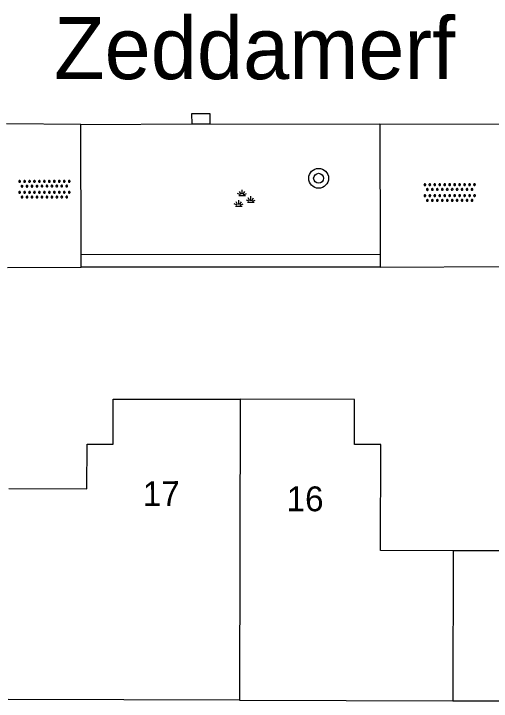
# Model space of a CAD drawing. Extents: x 125000 to 129004, y 397500 to 399008.
# Drawn here: x 127049.88 to 127069.12, y 398241.08 to 398268.76 of the extents above; entities that cross this region are included whole.
import ezdxf

# ---------------------------------------------------------------- set-up
doc = ezdxf.new("R2010")
doc.units = 0
for name, color, linetype in [('gg-anno-huisnummerreeks BGT', 7, 'Continuous'), ('gg-anno-openbare ruimte label', 7, 'Continuous'), ('gg-bbg-hoofdgebouw', 7, 'Continuous'), ('gg-bbg-tussenscheiding', 7, 'Continuous'), ('gg-knt-verharding', 7, 'Continuous'), ('gt-grn-groengrens', 7, 'Continuous'), ('gt-symb-boom', 7, 'Continuous'), ('gt-symb-groenvak', 7, 'Continuous'), ('gt-symb-kolk', 7, 'Continuous'), ('gt-symb-overige verharding', 7, 'Continuous')]:
    doc.layers.add(name, color=color, linetype=linetype)

# ---------------------------------------------------------------- blocks, each defined once
blk = doc.blocks.new('gt0-GRVAK')
at = {"layer": 'gt-symb-groenvak'}
for p, q in [((-0.091, 0.211), (-0.156, 0.322)), ((-0.047, 0.214), (-0.047, 0.393)), ((-0.004, 0.211), (0.061, 0.322)), ((-0.11, 0.189), (-0.228, 0.24)), ((-0.182, 0.153), (0.088, 0.153)), ((0.015, 0.189), (0.133, 0.24)), ((0.262, -0.052), (0.197, 0.059)), ((0.305, -0.049), (0.305, 0.13)), ((0.349, -0.052), (0.414, 0.059)), ((-0.245, -0.228), (-0.363, -0.177)), ((-0.318, -0.264), (-0.047, -0.264)), ((-0.226, -0.206), (-0.291, -0.095)), ((-0.183, -0.203), (-0.183, -0.024)), ((-0.139, -0.206), (-0.074, -0.095)), ((-0.12, -0.228), (-0.002, -0.177)), ((0.243, -0.074), (0.125, -0.023)), ((0.17, -0.11), (0.441, -0.11)), ((0.368, -0.074), (0.486, -0.023))]:
    blk.add_line(p, q, dxfattribs=at)
blk = doc.blocks.new('gt0-OVH')
at = {"layer": 'gt-symb-overige verharding'}
for points in [[(-0.972, 0.298), (-0.967, 0.308), (-0.965, 0.319), (-0.966, 0.33), (-0.971, 0.34), (-0.978, 0.348), (-0.988, 0.353), (-0.999, 0.355), (-1.01, 0.354), (-1.02, 0.349), (-1.028, 0.342), (-1.033, 0.332), (-1.035, 0.321), (-1.034, 0.31), (-1.029, 0.3), (-1.022, 0.292), (-1.012, 0.287), (-1.001, 0.285), (-0.99, 0.286), (-0.98, 0.291)], [(-0.772, 0.298), (-0.767, 0.308), (-0.765, 0.319), (-0.766, 0.33), (-0.771, 0.34), (-0.778, 0.348), (-0.788, 0.353), (-0.799, 0.355), (-0.81, 0.354), (-0.82, 0.349), (-0.828, 0.342), (-0.833, 0.332), (-0.835, 0.321), (-0.834, 0.31), (-0.829, 0.3), (-0.822, 0.292), (-0.812, 0.287), (-0.801, 0.285), (-0.79, 0.286), (-0.78, 0.291)], [(-0.572, 0.298), (-0.567, 0.308), (-0.565, 0.319), (-0.566, 0.33), (-0.571, 0.34), (-0.578, 0.348), (-0.588, 0.353), (-0.599, 0.355), (-0.61, 0.354), (-0.62, 0.349), (-0.628, 0.342), (-0.633, 0.332), (-0.635, 0.321), (-0.634, 0.31), (-0.629, 0.3), (-0.622, 0.292), (-0.612, 0.287), (-0.601, 0.285), (-0.59, 0.286), (-0.58, 0.291)], [(-0.372, 0.298), (-0.367, 0.308), (-0.365, 0.319), (-0.366, 0.33), (-0.371, 0.34), (-0.378, 0.348), (-0.388, 0.353), (-0.399, 0.355), (-0.41, 0.354), (-0.42, 0.349), (-0.428, 0.342), (-0.433, 0.332), (-0.435, 0.321), (-0.434, 0.31), (-0.429, 0.3), (-0.422, 0.292), (-0.412, 0.287), (-0.401, 0.285), (-0.39, 0.286), (-0.38, 0.291)], [(-0.172, 0.298), (-0.167, 0.308), (-0.165, 0.319), (-0.166, 0.33), (-0.171, 0.34), (-0.178, 0.348), (-0.188, 0.353), (-0.199, 0.355), (-0.21, 0.354), (-0.22, 0.349), (-0.228, 0.342), (-0.233, 0.332), (-0.235, 0.321), (-0.234, 0.31), (-0.229, 0.3), (-0.222, 0.292), (-0.212, 0.287), (-0.201, 0.285), (-0.19, 0.286), (-0.18, 0.291)], [(0.028, 0.298), (0.033, 0.308), (0.035, 0.319), (0.034, 0.33), (0.029, 0.34), (0.022, 0.348), (0.012, 0.353), (0.001, 0.355), (-0.01, 0.354), (-0.02, 0.349), (-0.028, 0.342), (-0.033, 0.332), (-0.035, 0.321), (-0.034, 0.31), (-0.029, 0.3), (-0.022, 0.292), (-0.012, 0.287), (-0.001, 0.285), (0.01, 0.286), (0.02, 0.291)], [(0.228, 0.298), (0.233, 0.308), (0.235, 0.319), (0.234, 0.33), (0.229, 0.34), (0.222, 0.348), (0.212, 0.353), (0.201, 0.355), (0.19, 0.354), (0.18, 0.349), (0.172, 0.342), (0.167, 0.332), (0.165, 0.321), (0.166, 0.31), (0.171, 0.3), (0.178, 0.292), (0.188, 0.287), (0.199, 0.285), (0.21, 0.286), (0.22, 0.291)], [(0.428, 0.298), (0.433, 0.308), (0.435, 0.319), (0.434, 0.33), (0.429, 0.34), (0.422, 0.348), (0.412, 0.353), (0.401, 0.355), (0.39, 0.354), (0.38, 0.349), (0.372, 0.342), (0.367, 0.332), (0.365, 0.321), (0.366, 0.31), (0.371, 0.3), (0.378, 0.292), (0.388, 0.287), (0.399, 0.285), (0.41, 0.286), (0.42, 0.291)], [(0.628, 0.298), (0.633, 0.308), (0.635, 0.319), (0.634, 0.33), (0.629, 0.34), (0.622, 0.348), (0.612, 0.353), (0.601, 0.355), (0.59, 0.354), (0.58, 0.349), (0.572, 0.342), (0.567, 0.332), (0.565, 0.321), (0.566, 0.31), (0.571, 0.3), (0.578, 0.292), (0.588, 0.287), (0.599, 0.285), (0.61, 0.286), (0.62, 0.291)], [(0.828, 0.298), (0.833, 0.308), (0.835, 0.319), (0.834, 0.33), (0.829, 0.34), (0.822, 0.348), (0.812, 0.353), (0.801, 0.355), (0.79, 0.354), (0.78, 0.349), (0.772, 0.342), (0.767, 0.332), (0.765, 0.321), (0.766, 0.31), (0.771, 0.3), (0.778, 0.292), (0.788, 0.287), (0.799, 0.285), (0.81, 0.286), (0.82, 0.291)], [(1.028, 0.298), (1.033, 0.308), (1.035, 0.319), (1.034, 0.33), (1.029, 0.34), (1.022, 0.348), (1.012, 0.353), (1.001, 0.355), (0.99, 0.354), (0.98, 0.349), (0.972, 0.342), (0.967, 0.332), (0.965, 0.321), (0.966, 0.31), (0.971, 0.3), (0.978, 0.292), (0.988, 0.287), (0.999, 0.285), (1.01, 0.286), (1.02, 0.291)], [(-0.872, 0.106), (-0.867, 0.116), (-0.865, 0.126), (-0.866, 0.137), (-0.871, 0.147), (-0.878, 0.156), (-0.888, 0.161), (-0.899, 0.163), (-0.91, 0.162), (-0.92, 0.157), (-0.928, 0.15), (-0.933, 0.14), (-0.935, 0.129), (-0.934, 0.118), (-0.929, 0.108), (-0.922, 0.1), (-0.912, 0.095), (-0.901, 0.092), (-0.89, 0.094), (-0.88, 0.098)], [(-0.672, 0.106), (-0.667, 0.116), (-0.665, 0.126), (-0.666, 0.137), (-0.671, 0.147), (-0.678, 0.156), (-0.688, 0.161), (-0.699, 0.163), (-0.71, 0.162), (-0.72, 0.157), (-0.728, 0.15), (-0.733, 0.14), (-0.735, 0.129), (-0.734, 0.118), (-0.729, 0.108), (-0.722, 0.1), (-0.712, 0.095), (-0.701, 0.092), (-0.69, 0.094), (-0.68, 0.098)], [(-0.472, 0.106), (-0.467, 0.116), (-0.465, 0.126), (-0.466, 0.137), (-0.471, 0.147), (-0.478, 0.156), (-0.488, 0.161), (-0.499, 0.163), (-0.51, 0.162), (-0.52, 0.157), (-0.528, 0.15), (-0.533, 0.14), (-0.535, 0.129), (-0.534, 0.118), (-0.529, 0.108), (-0.522, 0.1), (-0.512, 0.095), (-0.501, 0.092), (-0.49, 0.094), (-0.48, 0.098)], [(-0.272, 0.106), (-0.267, 0.116), (-0.265, 0.126), (-0.266, 0.137), (-0.271, 0.147), (-0.278, 0.156), (-0.288, 0.161), (-0.299, 0.163), (-0.31, 0.162), (-0.32, 0.157), (-0.328, 0.15), (-0.333, 0.14), (-0.335, 0.129), (-0.334, 0.118), (-0.329, 0.108), (-0.322, 0.1), (-0.312, 0.095), (-0.301, 0.092), (-0.29, 0.094), (-0.28, 0.098)], [(-0.072, 0.106), (-0.067, 0.116), (-0.065, 0.126), (-0.066, 0.137), (-0.071, 0.147), (-0.078, 0.156), (-0.088, 0.161), (-0.099, 0.163), (-0.11, 0.162), (-0.12, 0.157), (-0.128, 0.15), (-0.133, 0.14), (-0.135, 0.129), (-0.134, 0.118), (-0.129, 0.108), (-0.122, 0.1), (-0.112, 0.095), (-0.101, 0.092), (-0.09, 0.094), (-0.08, 0.098)], [(0.128, 0.106), (0.133, 0.116), (0.135, 0.126), (0.134, 0.137), (0.129, 0.147), (0.122, 0.156), (0.112, 0.161), (0.101, 0.163), (0.09, 0.162), (0.08, 0.157), (0.072, 0.15), (0.067, 0.14), (0.065, 0.129), (0.066, 0.118), (0.071, 0.108), (0.078, 0.1), (0.088, 0.095), (0.099, 0.092), (0.11, 0.094), (0.12, 0.098)], [(0.328, 0.106), (0.333, 0.116), (0.335, 0.126), (0.334, 0.137), (0.329, 0.147), (0.322, 0.156), (0.312, 0.161), (0.301, 0.163), (0.29, 0.162), (0.28, 0.157), (0.272, 0.15), (0.267, 0.14), (0.265, 0.129), (0.266, 0.118), (0.271, 0.108), (0.278, 0.1), (0.288, 0.095), (0.299, 0.092), (0.31, 0.094), (0.32, 0.098)], [(0.528, 0.106), (0.533, 0.116), (0.535, 0.126), (0.534, 0.137), (0.529, 0.147), (0.522, 0.156), (0.512, 0.161), (0.501, 0.163), (0.49, 0.162), (0.48, 0.157), (0.472, 0.15), (0.467, 0.14), (0.465, 0.129), (0.466, 0.118), (0.471, 0.108), (0.478, 0.1), (0.488, 0.095), (0.499, 0.092), (0.51, 0.094), (0.52, 0.098)], [(0.728, 0.106), (0.733, 0.116), (0.735, 0.126), (0.734, 0.137), (0.729, 0.147), (0.722, 0.156), (0.712, 0.161), (0.701, 0.163), (0.69, 0.162), (0.68, 0.157), (0.672, 0.15), (0.667, 0.14), (0.665, 0.129), (0.666, 0.118), (0.671, 0.108), (0.678, 0.1), (0.688, 0.095), (0.699, 0.092), (0.71, 0.094), (0.72, 0.098)], [(0.928, 0.106), (0.933, 0.116), (0.935, 0.126), (0.934, 0.137), (0.929, 0.147), (0.922, 0.156), (0.912, 0.161), (0.901, 0.163), (0.89, 0.162), (0.88, 0.157), (0.872, 0.15), (0.867, 0.14), (0.865, 0.129), (0.866, 0.118), (0.871, 0.108), (0.878, 0.1), (0.888, 0.095), (0.899, 0.092), (0.91, 0.094), (0.92, 0.098)], [(-0.972, -0.142), (-0.967, -0.132), (-0.965, -0.121), (-0.966, -0.11), (-0.971, -0.1), (-0.978, -0.092), (-0.988, -0.087), (-0.999, -0.085), (-1.01, -0.086), (-1.02, -0.091), (-1.028, -0.098), (-1.033, -0.108), (-1.035, -0.119), (-1.034, -0.13), (-1.029, -0.14), (-1.022, -0.148), (-1.012, -0.153), (-1.001, -0.155), (-0.99, -0.154), (-0.98, -0.149)], [(-0.772, -0.142), (-0.767, -0.132), (-0.765, -0.121), (-0.766, -0.11), (-0.771, -0.1), (-0.778, -0.092), (-0.788, -0.087), (-0.799, -0.085), (-0.81, -0.086), (-0.82, -0.091), (-0.828, -0.098), (-0.833, -0.108), (-0.835, -0.119), (-0.834, -0.13), (-0.829, -0.14), (-0.822, -0.148), (-0.812, -0.153), (-0.801, -0.155), (-0.79, -0.154), (-0.78, -0.149)], [(-0.572, -0.142), (-0.567, -0.132), (-0.565, -0.121), (-0.566, -0.11), (-0.571, -0.1), (-0.578, -0.092), (-0.588, -0.087), (-0.599, -0.085), (-0.61, -0.086), (-0.62, -0.091), (-0.628, -0.098), (-0.633, -0.108), (-0.635, -0.119), (-0.634, -0.13), (-0.629, -0.14), (-0.622, -0.148), (-0.612, -0.153), (-0.601, -0.155), (-0.59, -0.154), (-0.58, -0.149)], [(-0.372, -0.142), (-0.367, -0.132), (-0.365, -0.121), (-0.366, -0.11), (-0.371, -0.1), (-0.378, -0.092), (-0.388, -0.087), (-0.399, -0.085), (-0.41, -0.086), (-0.42, -0.091), (-0.428, -0.098), (-0.433, -0.108), (-0.435, -0.119), (-0.434, -0.13), (-0.429, -0.14), (-0.422, -0.148), (-0.412, -0.153), (-0.401, -0.155), (-0.39, -0.154), (-0.38, -0.149)], [(-0.172, -0.142), (-0.167, -0.132), (-0.165, -0.121), (-0.166, -0.11), (-0.171, -0.1), (-0.178, -0.092), (-0.188, -0.087), (-0.199, -0.085), (-0.21, -0.086), (-0.22, -0.091), (-0.228, -0.098), (-0.233, -0.108), (-0.235, -0.119), (-0.234, -0.13), (-0.229, -0.14), (-0.222, -0.148), (-0.212, -0.153), (-0.201, -0.155), (-0.19, -0.154), (-0.18, -0.149)], [(0.028, -0.142), (0.033, -0.132), (0.035, -0.121), (0.034, -0.11), (0.029, -0.1), (0.022, -0.092), (0.012, -0.087), (0.001, -0.085), (-0.01, -0.086), (-0.02, -0.091), (-0.028, -0.098), (-0.033, -0.108), (-0.035, -0.119), (-0.034, -0.13), (-0.029, -0.14), (-0.022, -0.148), (-0.012, -0.153), (-0.001, -0.155), (0.01, -0.154), (0.02, -0.149)], [(0.228, -0.142), (0.233, -0.132), (0.235, -0.121), (0.234, -0.11), (0.229, -0.1), (0.222, -0.092), (0.212, -0.087), (0.201, -0.085), (0.19, -0.086), (0.18, -0.091), (0.172, -0.098), (0.167, -0.108), (0.165, -0.119), (0.166, -0.13), (0.171, -0.14), (0.178, -0.148), (0.188, -0.153), (0.199, -0.155), (0.21, -0.154), (0.22, -0.149)], [(0.428, -0.142), (0.433, -0.132), (0.435, -0.121), (0.434, -0.11), (0.429, -0.1), (0.422, -0.092), (0.412, -0.087), (0.401, -0.085), (0.39, -0.086), (0.38, -0.091), (0.372, -0.098), (0.367, -0.108), (0.365, -0.119), (0.366, -0.13), (0.371, -0.14), (0.378, -0.148), (0.388, -0.153), (0.399, -0.155), (0.41, -0.154), (0.42, -0.149)], [(0.628, -0.142), (0.633, -0.132), (0.635, -0.121), (0.634, -0.11), (0.629, -0.1), (0.622, -0.092), (0.612, -0.087), (0.601, -0.085), (0.59, -0.086), (0.58, -0.091), (0.572, -0.098), (0.567, -0.108), (0.565, -0.119), (0.566, -0.13), (0.571, -0.14), (0.578, -0.148), (0.588, -0.153), (0.599, -0.155), (0.61, -0.154), (0.62, -0.149)], [(0.828, -0.142), (0.833, -0.132), (0.835, -0.121), (0.834, -0.11), (0.829, -0.1), (0.822, -0.092), (0.812, -0.087), (0.801, -0.085), (0.79, -0.086), (0.78, -0.091), (0.772, -0.098), (0.767, -0.108), (0.765, -0.119), (0.766, -0.13), (0.771, -0.14), (0.778, -0.148), (0.788, -0.153), (0.799, -0.155), (0.81, -0.154), (0.82, -0.149)], [(1.028, -0.142), (1.033, -0.132), (1.035, -0.121), (1.034, -0.11), (1.029, -0.1), (1.022, -0.092), (1.012, -0.087), (1.001, -0.085), (0.99, -0.086), (0.98, -0.091), (0.972, -0.098), (0.967, -0.108), (0.965, -0.119), (0.966, -0.13), (0.971, -0.14), (0.978, -0.148), (0.988, -0.153), (0.999, -0.155), (1.01, -0.154), (1.02, -0.149)], [(-0.872, -0.334), (-0.867, -0.324), (-0.865, -0.314), (-0.866, -0.303), (-0.871, -0.293), (-0.878, -0.284), (-0.888, -0.279), (-0.899, -0.277), (-0.91, -0.278), (-0.92, -0.283), (-0.928, -0.29), (-0.933, -0.3), (-0.935, -0.311), (-0.934, -0.322), (-0.929, -0.332), (-0.922, -0.34), (-0.912, -0.345), (-0.901, -0.348), (-0.89, -0.346), (-0.88, -0.342)], [(-0.672, -0.334), (-0.667, -0.324), (-0.665, -0.314), (-0.666, -0.303), (-0.671, -0.293), (-0.678, -0.284), (-0.688, -0.279), (-0.699, -0.277), (-0.71, -0.278), (-0.72, -0.283), (-0.728, -0.29), (-0.733, -0.3), (-0.735, -0.311), (-0.734, -0.322), (-0.729, -0.332), (-0.722, -0.34), (-0.712, -0.345), (-0.701, -0.348), (-0.69, -0.346), (-0.68, -0.342)], [(-0.472, -0.334), (-0.467, -0.324), (-0.465, -0.314), (-0.466, -0.303), (-0.471, -0.293), (-0.478, -0.284), (-0.488, -0.279), (-0.499, -0.277), (-0.51, -0.278), (-0.52, -0.283), (-0.528, -0.29), (-0.533, -0.3), (-0.535, -0.311), (-0.534, -0.322), (-0.529, -0.332), (-0.522, -0.34), (-0.512, -0.345), (-0.501, -0.348), (-0.49, -0.346), (-0.48, -0.342)], [(-0.272, -0.334), (-0.267, -0.324), (-0.265, -0.314), (-0.266, -0.303), (-0.271, -0.293), (-0.278, -0.284), (-0.288, -0.279), (-0.299, -0.277), (-0.31, -0.278), (-0.32, -0.283), (-0.328, -0.29), (-0.333, -0.3), (-0.335, -0.311), (-0.334, -0.322), (-0.329, -0.332), (-0.322, -0.34), (-0.312, -0.345), (-0.301, -0.348), (-0.29, -0.346), (-0.28, -0.342)], [(-0.072, -0.334), (-0.067, -0.324), (-0.065, -0.314), (-0.066, -0.303), (-0.071, -0.293), (-0.078, -0.284), (-0.088, -0.279), (-0.099, -0.277), (-0.11, -0.278), (-0.12, -0.283), (-0.128, -0.29), (-0.133, -0.3), (-0.135, -0.311), (-0.134, -0.322), (-0.129, -0.332), (-0.122, -0.34), (-0.112, -0.345), (-0.101, -0.348), (-0.09, -0.346), (-0.08, -0.342)], [(0.128, -0.334), (0.133, -0.324), (0.135, -0.314), (0.134, -0.303), (0.129, -0.293), (0.122, -0.284), (0.112, -0.279), (0.101, -0.277), (0.09, -0.278), (0.08, -0.283), (0.072, -0.29), (0.067, -0.3), (0.065, -0.311), (0.066, -0.322), (0.071, -0.332), (0.078, -0.34), (0.088, -0.345), (0.099, -0.348), (0.11, -0.346), (0.12, -0.342)], [(0.328, -0.334), (0.333, -0.324), (0.335, -0.314), (0.334, -0.303), (0.329, -0.293), (0.322, -0.284), (0.312, -0.279), (0.301, -0.277), (0.29, -0.278), (0.28, -0.283), (0.272, -0.29), (0.267, -0.3), (0.265, -0.311), (0.266, -0.322), (0.271, -0.332), (0.278, -0.34), (0.288, -0.345), (0.299, -0.348), (0.31, -0.346), (0.32, -0.342)], [(0.528, -0.334), (0.533, -0.324), (0.535, -0.314), (0.534, -0.303), (0.529, -0.293), (0.522, -0.284), (0.512, -0.279), (0.501, -0.277), (0.49, -0.278), (0.48, -0.283), (0.472, -0.29), (0.467, -0.3), (0.465, -0.311), (0.466, -0.322), (0.471, -0.332), (0.478, -0.34), (0.488, -0.345), (0.499, -0.348), (0.51, -0.346), (0.52, -0.342)], [(0.728, -0.334), (0.733, -0.324), (0.735, -0.314), (0.734, -0.303), (0.729, -0.293), (0.722, -0.284), (0.712, -0.279), (0.701, -0.277), (0.69, -0.278), (0.68, -0.283), (0.672, -0.29), (0.667, -0.3), (0.665, -0.311), (0.666, -0.322), (0.671, -0.332), (0.678, -0.34), (0.688, -0.345), (0.699, -0.348), (0.71, -0.346), (0.72, -0.342)], [(0.928, -0.334), (0.933, -0.324), (0.935, -0.314), (0.934, -0.303), (0.929, -0.293), (0.922, -0.284), (0.912, -0.279), (0.901, -0.277), (0.89, -0.278), (0.88, -0.283), (0.872, -0.29), (0.867, -0.3), (0.865, -0.311), (0.866, -0.322), (0.871, -0.332), (0.878, -0.34), (0.888, -0.345), (0.899, -0.348), (0.91, -0.346), (0.92, -0.342)]]:
    blk.add_lwpolyline(points, close=True, dxfattribs=at)
blk = doc.blocks.new('gt0-BOOM')
at = {"layer": 'gt-symb-boom'}
for radius in [0.4, 0.2]:
    blk.add_circle((0, 0), radius, dxfattribs=at)
blk = doc.blocks.new('gt0-KOLK')
at = {"layer": 'gt-symb-kolk'}
blk.add_lwpolyline([(0, 0), (0.375, 0), (0.375, 0.4), (-0.375, 0.4), (-0.375, 0), (0, 0)], dxfattribs=at)

msp = doc.modelspace()

# ---------------------------------------------------------------- linework, layer by layer
at = {"layer": 'gg-bbg-hoofdgebouw'}
for p, q in [((127058.969, 398241.128), (127049.657, 398241.152)), ((127058.969, 398241.128), (127067.562, 398241.107)), ((127067.562, 398241.107), (127076.393, 398241.084))]:
    msp.add_line(p, q, dxfattribs=at)
for points in [[(127049.679, 398249.642), (127052.829, 398249.634), (127052.83, 398251.434), (127053.88, 398251.434), (127053.88, 398253.244), (127059, 398253.242)], [(127067.577, 398247.144), (127064.647, 398247.151), (127064.669, 398251.422), (127063.603, 398251.426), (127063.609, 398253.226), (127059, 398253.242)], [(127076.424, 398253.254), (127071.567, 398253.224), (127071.578, 398251.424), (127070.518, 398251.417), (127070.507, 398247.136), (127067.577, 398247.144)]]:
    msp.add_lwpolyline(points, dxfattribs=at)
at = {"layer": 'gg-bbg-tussenscheiding'}
for p, q in [((127059, 398253.242), (127058.969, 398241.128)), ((127067.577, 398247.144), (127067.562, 398241.107))]:
    msp.add_line(p, q, dxfattribs=at)
at = {"layer": 'gg-knt-verharding'}
for p, q in [((127052.586, 398264.306), (127049.585, 398264.323)), ((127052.599, 398259.054), (127052.586, 398264.306)), ((127064.627, 398264.321), (127064.637, 398259.065)), ((127070.643, 398264.296), (127064.627, 398264.321)), ((127052.6, 398258.554), (127052.599, 398259.054)), ((127064.637, 398259.065), (127064.638, 398258.565)), ((127049.623, 398258.551), (127052.6, 398258.554)), ((127064.638, 398258.565), (127070.604, 398258.582))]:
    msp.add_line(p, q, dxfattribs=at)
msp.add_lwpolyline([(127052.586, 398264.306), (127057.423, 398264.328), (127064.627, 398264.321)], dxfattribs=at)
at = {"layer": 'gt-grn-groengrens'}
for p, q in [((127064.637, 398259.065), (127052.599, 398259.054)), ((127064.638, 398258.565), (127052.6, 398258.554))]:
    msp.add_line(p, q, dxfattribs=at)

# ---------------------------------------------------------------- block references
at = {"layer": 'gt-symb-boom'}
msp.add_blockref('gt0-BOOM', (127062.161, 398262.137), dxfattribs=at)
at = {"layer": 'gt-symb-groenvak'}
msp.add_blockref('gt0-GRVAK', (127059.125, 398261.284), dxfattribs=at)
at = {"layer": 'gt-symb-kolk', "rotation": 0.25016308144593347}
msp.add_blockref('gt0-KOLK', (127057.423, 398264.328), dxfattribs=at)
at = {"layer": 'gt-symb-overige verharding', "rotation": 0.11459140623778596}
for p in [(127051.114, 398261.692), (127067.441, 398261.559)]:
    msp.add_blockref('gt0-OVH', p, dxfattribs=at)

# ---------------------------------------------------------------- texts
at = {"layer": 'gg-anno-huisnummerreeks BGT'}
for s, rotation, p in [('17', 0.3, (127055.082, 398248.937)), ('16', 359.8, (127060.87, 398248.736))]:
    msp.add_text(s, height=1, rotation=rotation, dxfattribs=at).set_placement(p)
at = {"layer": 'gg-anno-openbare ruimte label'}
msp.add_text('Zeddamerf', height=2.5, dxfattribs=at).set_placement((127051.497, 398266.127))

doc.saveas('drawing.dxf')
